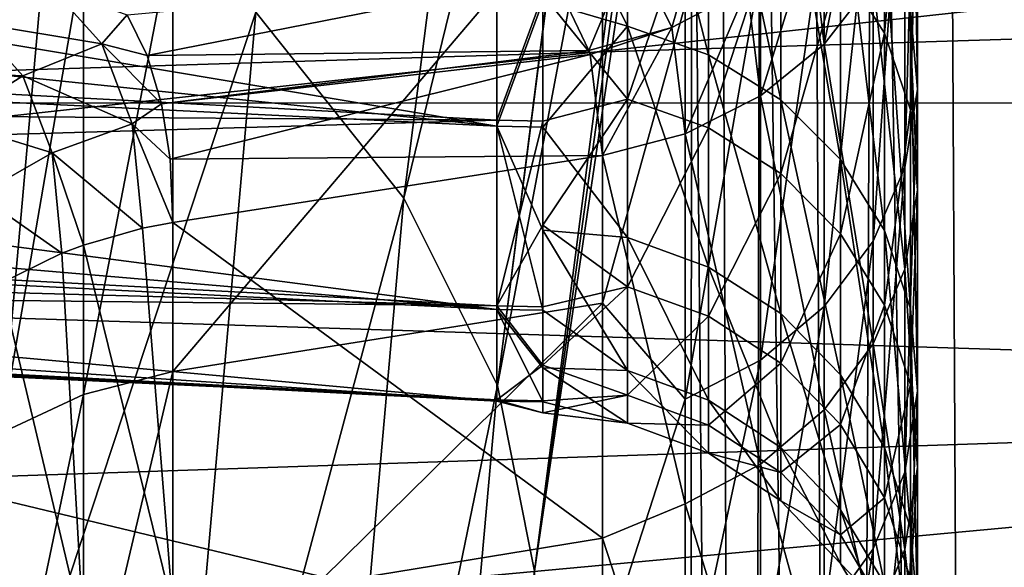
# Model space of a CAD drawing. Header units: metres. Extents: x -22 to 72, y -222 to 22.
# Tile 320 of 410: x 61.396 to 62.686, y -10.879 to -10.162. Entities that reach past the tile are written whole.
import ezdxf

# ---------------------------------------------------------------- set-up
doc = ezdxf.new("R2010")
doc.units = ezdxf.units.M
doc.layers.add('solid_509499_SW0002_01', color=7, linetype='CONTINUOUS')

msp = doc.modelspace()

# ---------------------------------------------------------------- linework, layer by layer
at = {"layer": 'solid_509499_SW0002_01'}
for points in [[(62.652863, -16.751766, 103.984497), (62.71978, -8.54712, 92.522644), (62.611172, -8.690939, 92.420441)], [(62.652863, -16.751766, 103.984497), (62.87175, -16.499483, 104.161858), (62.71978, -8.54712, 92.522644)], [(53.5, -8.589276, 48.836903), (68.900391, -8.586312, 48.835575), (68.90239, -10.269946, 49.682571)], [(53.5, -10.272465, 49.683983), (53.5, -8.589276, 48.836903), (68.90239, -10.269946, 49.682571)], [(62.652863, -16.751766, 103.984497), (62.611172, -8.690939, 92.420441), (62.515911, -8.840919, 92.313881)], [(62.477531, -17.025888, 103.791794), (62.515911, -8.840919, 92.313881), (62.434513, -8.996242, 92.203545)], [(62.477531, -17.025888, 103.791794), (62.652863, -16.751766, 103.984497), (62.515911, -8.840919, 92.313881)], [(61.705585, -10.152093, 89.439499), (61.899837, -10.39579, 89.930336), (62.092907, -8.876309, 90.528244)], [(61.899837, -10.39579, 89.930336), (62.220509, -9.083649, 91.04303), (62.092907, -8.876309, 90.528244)], [(62.477531, -17.025888, 103.791794), (62.434513, -8.996242, 92.203545), (62.367428, -9.156054, 92.090042)], [(61.899837, -10.39579, 89.930336), (62.022224, -10.641254, 90.442978), (62.220509, -9.083649, 91.04303)], [(62.022224, -10.641254, 90.442978), (62.221458, -9.085765, 91.048424), (62.220509, -9.083649, 91.04303)], [(62.022224, -10.641254, 90.442978), (62.27792, -9.287579, 91.577278), (62.221458, -9.085765, 91.048424)], [(62.348949, -17.316845, 103.587273), (62.367428, -9.156054, 92.090042), (62.315018, -9.319482, 91.973984)], [(62.348949, -17.316845, 103.587273), (62.477531, -17.025888, 103.791794), (62.367428, -9.156054, 92.090042)], [(62.022224, -10.641254, 90.442978), (62.070679, -10.884567, 90.968979), (62.27792, -9.287579, 91.577278)], [(62.277748, -9.386607, 91.716644), (62.27792, -9.287579, 91.577278), (62.070679, -10.884567, 90.968979)], [(62.348949, -17.316845, 103.587273), (62.315018, -9.319482, 91.973984), (62.277576, -9.48563, 91.85601)], [(62.277576, -9.48563, 91.85601), (62.277748, -9.386607, 91.716644), (62.070679, -10.884567, 90.968979)], [(62.269775, -16.391064, 101.624237), (62.277576, -9.48563, 91.85601), (62.070679, -10.884567, 90.968979)], [(62.348949, -17.316845, 103.587273), (62.277576, -9.48563, 91.85601), (62.269775, -16.391064, 101.624237)], [(59.299999, -10.293185, 84.207726), (59.299999, -9.552241, 84.655167), (64.561676, -10.129076, 83.985275)], [(62.572617, -10.252876, 72.492653), (62.563583, -10.149418, 72.447319), (62.563583, -9.65774, 73.432991)], [(62.572617, -9.756187, 73.488373), (62.572617, -10.252876, 72.492653), (62.563583, -9.65774, 73.432991)], [(60.990124, -11.078083, 87.867157), (61.442719, -9.914229, 88.978676), (61.11562, -9.686172, 88.555557)], [(62.52935, -10.17974, 63.903671), (62.52935, -9.722758, 62.913258), (62.471672, -10.089252, 63.940083)], [(62.563583, -9.818472, 62.863182), (62.52935, -9.722758, 62.913258), (62.52935, -10.17974, 63.903671)], [(62.555981, -10.355541, 72.537636), (62.572617, -10.252876, 72.492653), (62.572617, -9.756187, 73.488373)], [(62.555981, -9.853878, 73.543327), (62.555981, -10.355541, 72.537636), (62.572617, -9.756187, 73.488373)], [(62.19265, -9.792778, 72.291039), (62.19265, -10.170415, 71.297607), (62.081627, -9.945061, 71.885612)], [(62.298885, -10.207924, 71.309769), (62.19265, -10.170415, 71.297607), (62.19265, -9.792778, 72.291039)], [(62.298885, -9.828894, 72.30687), (62.298885, -10.207924, 71.309769), (62.19265, -9.792778, 72.291039)], [(62.021458, -10.301572, 70.803108), (59.074009, -9.995954, 71.284248), (59.074009, -9.805799, 71.814667)], [(62.021458, -9.944127, 71.885117), (62.021458, -10.301572, 70.803108), (59.074009, -9.805799, 71.814667)], [(62.393513, -10.267224, 71.328995), (62.298885, -10.207924, 71.309769), (62.298885, -9.828894, 72.30687)], [(62.393513, -9.885992, 72.331886), (62.393513, -10.267224, 71.328995), (62.298885, -9.828894, 72.30687)], [(62.563583, -10.279951, 63.863346), (62.563583, -9.818472, 62.863182), (62.52935, -10.17974, 63.903671)], [(62.572617, -9.918557, 62.810818), (62.563583, -9.818472, 62.863182), (62.563583, -10.279951, 63.863346)], [(62.514534, -10.452139, 72.579964), (62.555981, -10.355541, 72.537636), (62.555981, -9.853878, 73.543327)], [(62.514534, -9.945796, 73.595032), (62.514534, -10.452139, 72.579964), (62.555981, -9.853878, 73.543327)], [(62.471672, -10.34527, 71.354301), (62.393513, -10.267224, 71.328995), (62.393513, -9.885992, 72.331886)], [(62.471672, -9.961141, 72.364815), (62.471672, -10.34527, 71.354301), (62.393513, -9.885992, 72.331886)], [(60.990124, -11.078083, 87.867157), (61.317188, -11.328436, 88.283981), (61.442719, -9.914229, 88.978676)], [(61.317188, -11.328436, 88.283981), (61.705585, -10.152093, 89.439499), (61.442719, -9.914229, 88.978676)], [(62.19265, -10.265981, 65.013161), (62.19265, -9.918725, 64.008705), (62.081627, -10.129091, 64.623062)], [(62.298885, -9.955305, 63.993984), (62.19265, -9.918725, 64.008705), (62.19265, -10.265981, 65.013161)], [(62.555981, -10.017874, 62.758858), (62.572617, -9.918557, 62.810818), (62.572617, -10.384741, 63.821178)], [(62.572617, -10.384741, 63.821178), (62.572617, -9.918557, 62.810818), (62.563583, -10.279951, 63.863346)], [(62.021458, -10.29386, 65.168709), (62.021458, -9.933455, 64.087677), (59.074009, -10.136295, 65.178497)], [(64.563286, -9.940419, 51.971718), (59.682316, -10.134657, 51.782776), (59.506878, -10.493425, 51.970623)], [(64.56337, -10.653756, 52.378864), (64.563286, -9.940419, 51.971718), (59.506878, -10.493425, 51.970623)], [(62.081627, -10.129091, 64.623062), (62.021458, -9.933455, 64.087677), (62.021458, -10.29386, 65.168709)], [(62.081627, -10.138296, 71.349205), (62.021458, -10.301572, 70.803108), (62.021458, -9.944127, 71.885117)], [(62.19265, -10.170415, 71.297607), (62.081627, -10.138296, 71.349205), (62.081627, -9.945061, 71.885612)], [(62.298885, -10.303842, 65.002151), (62.298885, -9.955305, 63.993984), (62.19265, -10.265981, 65.013161)], [(62.393513, -10.013138, 63.970711), (62.298885, -9.955305, 63.993984), (62.298885, -10.303842, 65.002151)], [(62.450405, -10.537707, 72.617462), (62.514534, -10.452139, 72.579964), (62.514534, -9.945796, 73.595032)], [(62.450405, -10.02722, 73.640839), (62.450405, -10.537707, 72.617462), (62.514534, -9.945796, 73.595032)], [(61.597153, -10.622818, 73.065392), (62.159725, -10.533279, 73.022697), (62.159725, -9.961054, 74.079048)], [(61.597153, -10.045728, 74.13073), (61.597153, -10.622818, 73.065392), (62.159725, -9.961054, 74.079048)], [(62.159725, -9.961054, 74.079048), (62.159725, -10.533279, 73.022697), (62.268269, -10.142609, 73.70575)], [(62.432693, -10.049382, 62.350643), (62.496815, -9.962657, 62.385029), (62.450405, -10.1941, 62.66666)], [(62.496815, -9.962657, 62.385029), (62.514534, -10.111321, 62.709969), (62.450405, -10.1941, 62.66666)], [(62.52935, -10.438053, 71.384384), (62.471672, -10.34527, 71.354301), (62.471672, -9.961141, 72.364815)], [(62.52935, -10.050478, 72.403961), (62.52935, -10.438053, 71.384384), (62.471672, -9.961141, 72.364815)], [(62.021458, -10.301572, 70.803108), (59.074009, -10.157345, 70.744766), (59.074009, -9.995954, 71.284248)], [(62.198803, -10.066266, 61.988407), (62.297333, -10.012612, 62.003532), (62.250706, -10.172296, 62.301907)], [(62.297333, -10.012612, 62.003532), (62.349232, -10.120477, 62.322453), (62.250706, -10.172296, 62.301907)], [(62.393513, -10.363699, 64.984734), (62.393513, -10.013138, 63.970711), (62.298885, -10.303842, 65.002151)], [(62.471672, -10.089252, 63.940083), (62.393513, -10.013138, 63.970711), (62.393513, -10.363699, 64.984734)], [(62.514534, -10.111321, 62.709969), (62.555981, -10.017874, 62.758858), (62.555981, -10.488726, 63.779335)], [(62.555981, -10.488726, 63.779335), (62.555981, -10.017874, 62.758858), (62.572617, -10.384741, 63.821178)], [(62.366886, -10.607852, 72.648193), (62.450405, -10.537707, 72.617462), (62.450405, -10.02722, 73.640839)], [(62.366886, -10.093966, 73.678391), (62.366886, -10.607852, 72.648193), (62.450405, -10.02722, 73.640839)], [(61.479786, -10.652865, 73.07972), (61.597153, -10.622818, 73.065392), (61.597153, -10.045728, 74.13073)], [(61.479786, -10.074142, 74.148071), (61.479786, -10.652865, 73.07972), (61.597153, -10.045728, 74.13073)], [(62.349232, -10.120477, 62.322453), (62.432693, -10.049382, 62.350643), (62.366886, -10.261958, 62.631157)], [(62.432693, -10.049382, 62.350643), (62.450405, -10.1941, 62.66666), (62.366886, -10.261958, 62.631157)], [(62.563583, -10.540808, 71.417702), (62.52935, -10.438053, 71.384384), (62.52935, -10.050478, 72.403961)], [(62.563583, -10.149418, 72.447319), (62.563583, -10.540808, 71.417702), (62.52935, -10.050478, 72.403961)], [(61.371479, -10.703781, 73.103996), (61.479786, -10.652865, 73.07972), (61.479786, -10.074142, 74.148071)], [(61.371479, -10.703781, 73.103996), (61.479786, -10.074142, 74.148071), (61.371479, -10.122293, 74.177452)], [(62.095436, -10.104102, 62.003769), (62.198803, -10.066266, 61.988407), (62.142178, -10.202232, 62.29018)], [(62.198803, -10.066266, 61.988407), (62.250706, -10.172296, 62.301907), (62.142178, -10.202232, 62.29018)], [(62.268269, -10.658971, 72.670593), (62.366886, -10.607852, 72.648193), (62.366886, -10.093966, 73.678391)], [(62.268269, -10.142609, 73.70575), (62.268269, -10.658971, 72.670593), (62.366886, -10.093966, 73.678391)], [(62.471672, -10.442478, 64.961815), (62.471672, -10.089252, 63.940083), (62.393513, -10.363699, 64.984734)], [(62.52935, -10.17974, 63.903671), (62.471672, -10.089252, 63.940083), (62.471672, -10.442478, 64.961815)], [(61.563564, -10.208893, 62.021259), (61.537224, -10.155665, 61.837528), (62.095436, -10.104102, 62.003769)], [(61.563564, -10.208893, 62.021259), (62.095436, -10.104102, 62.003769), (62.142178, -10.202232, 62.29018)], [(62.450405, -10.1941, 62.66666), (62.514534, -10.111321, 62.709969), (62.514534, -10.586566, 63.739964)], [(62.514534, -10.586566, 63.739964), (62.514534, -10.111321, 62.709969), (62.555981, -10.488726, 63.779335)], [(61.43919, -10.121676, 61.624519), (61.338062, -10.166195, 61.642185), (61.253643, -10.127897, 61.343803)], [(61.43919, -10.121676, 61.624519), (61.503971, -10.193707, 61.935577), (61.338062, -10.166195, 61.642185)], [(61.43919, -10.121676, 61.624519), (61.537224, -10.155665, 61.837528), (61.503971, -10.193707, 61.935577)], [(62.250706, -10.172296, 62.301907), (62.349232, -10.120477, 62.322453), (62.268269, -10.31141, 62.605286)], [(62.349232, -10.120477, 62.322453), (62.366886, -10.261958, 62.631157), (62.268269, -10.31141, 62.605286)], [(62.021458, -10.29386, 65.168709), (59.074009, -10.136295, 65.178497), (59.074009, -10.272801, 65.725151)], [(59.299999, -10.293185, 84.207726), (64.561676, -10.129076, 83.985275), (64.561676, -11.556895, 82.985504)], [(62.081627, -10.294911, 65.168564), (62.081627, -10.129091, 64.623062), (62.021458, -10.29386, 65.168709)], [(62.081627, -10.138296, 71.349205), (62.081627, -10.302623, 70.803246), (62.021458, -10.301572, 70.803108)], [(62.19265, -10.265981, 65.013161), (62.081627, -10.129091, 64.623062), (62.081627, -10.294911, 65.168564)], [(62.19265, -10.170415, 71.297607), (62.081627, -10.302623, 70.803246), (62.081627, -10.138296, 71.349205)], [(62.159725, -10.533279, 73.022697), (62.268269, -10.658971, 72.670593), (62.268269, -10.142609, 73.70575)], [(62.572617, -10.648256, 71.452538), (62.563583, -10.540808, 71.417702), (62.563583, -10.149418, 72.447319)], [(62.572617, -10.252876, 72.492653), (62.572617, -10.648256, 71.452538), (62.563583, -10.149418, 72.447319)], [(62.021458, -10.541727, 69.688721), (59.074009, -10.289666, 70.197304), (59.074009, -10.157345, 70.744766)], [(62.021458, -10.301572, 70.803108), (62.021458, -10.541727, 69.688721), (59.074009, -10.157345, 70.744766)], [(61.317188, -11.328436, 88.283981), (61.578476, -11.593595, 88.736549), (61.705585, -10.152093, 89.439499)], [(61.503971, -10.193707, 61.935577), (61.537224, -10.155665, 61.837528), (61.563564, -10.208893, 62.021259)], [(61.578476, -11.593595, 88.736549), (61.899837, -10.39579, 89.930336), (61.705585, -10.152093, 89.439499)], [(61.338062, -10.166195, 61.642185), (61.400398, -10.235607, 61.941696), (61.246063, -10.228693, 61.65448)], [(61.503971, -10.193707, 61.935577), (61.400398, -10.235607, 61.941696), (61.338062, -10.166195, 61.642185)], [(62.19265, -10.170415, 71.297607), (62.19265, -10.447556, 70.271584), (62.081627, -10.302623, 70.803246)], [(62.143745, -10.20782, 62.304173), (62.142178, -10.202232, 62.29018), (62.250706, -10.172296, 62.301907)], [(62.143745, -10.20782, 62.304173), (62.250706, -10.172296, 62.301907), (62.159725, -10.339898, 62.590382)], [(62.250706, -10.172296, 62.301907), (62.268269, -10.31141, 62.605286), (62.159725, -10.339898, 62.590382)], [(62.298885, -10.486088, 70.279961), (62.19265, -10.447556, 70.271584), (62.19265, -10.170415, 71.297607)], [(62.298885, -10.207924, 71.309769), (62.298885, -10.486088, 70.279961), (62.19265, -10.170415, 71.297607)], [(62.52935, -10.536134, 64.934563), (62.52935, -10.17974, 63.903671), (62.471672, -10.442478, 64.961815)], [(62.563583, -10.279951, 63.863346), (62.52935, -10.17974, 63.903671), (62.52935, -10.536134, 64.934563)], [(61.503971, -10.193707, 61.935577), (61.543854, -10.29842, 62.242744), (61.400398, -10.235607, 61.941696)], [(61.503971, -10.193707, 61.935577), (61.563564, -10.208893, 62.021259), (61.582336, -10.27231, 62.200928)], [(61.503971, -10.193707, 61.935577), (61.582336, -10.27231, 62.200928), (61.543854, -10.29842, 62.242744)], [(61.582336, -10.27231, 62.200928), (61.563564, -10.208893, 62.021259), (62.142178, -10.202232, 62.29018)], [(61.582336, -10.27231, 62.200928), (62.142178, -10.202232, 62.29018), (62.143745, -10.20782, 62.304173)], [(62.366886, -10.261958, 62.631157), (62.450405, -10.1941, 62.66666), (62.450405, -10.673235, 63.70509)], [(62.450405, -10.673235, 63.70509), (62.450405, -10.1941, 62.66666), (62.514534, -10.586566, 63.739964)], [(61.593449, -10.344958, 62.374508), (61.582336, -10.27231, 62.200928), (62.143745, -10.20782, 62.304173)], [(61.593449, -10.344958, 62.374508), (62.143745, -10.20782, 62.304173), (62.159725, -10.339898, 62.590382)], [(62.393513, -10.547004, 70.293205), (62.298885, -10.486088, 70.279961), (62.298885, -10.207924, 71.309769)], [(62.393513, -10.267224, 71.328995), (62.393513, -10.547004, 70.293205), (62.298885, -10.207924, 71.309769)], [(61.400398, -10.235607, 61.941696), (61.305714, -10.295233, 61.941311), (61.246063, -10.228693, 61.65448)], [(61.400398, -10.235607, 61.941696), (61.43874, -10.33638, 62.237198), (61.305714, -10.295233, 61.941311)], [(61.543854, -10.29842, 62.242744), (61.43874, -10.33638, 62.237198), (61.400398, -10.235607, 61.941696)], [(62.555981, -10.75488, 71.487106), (62.572617, -10.648256, 71.452538), (62.572617, -10.252876, 72.492653)], [(62.555981, -10.355541, 72.537636), (62.555981, -10.75488, 71.487106), (62.572617, -10.252876, 72.492653)], [(62.19265, -10.265981, 65.013161), (62.081627, -10.294911, 65.168564), (62.081627, -10.431376, 65.722145)], [(62.19265, -10.511797, 66.047134), (62.19265, -10.265981, 65.013161), (62.081627, -10.431376, 65.722145)], [(62.298885, -10.303842, 65.002151), (62.19265, -10.265981, 65.013161), (62.19265, -10.511797, 66.047134)], [(62.268269, -10.31141, 62.605286), (62.366886, -10.261958, 62.631157), (62.366886, -10.744282, 63.676498)], [(62.366886, -10.744282, 63.676498), (62.366886, -10.261958, 62.631157), (62.450405, -10.673235, 63.70509)], [(62.471672, -10.627176, 70.310638), (62.393513, -10.547004, 70.293205), (62.393513, -10.267224, 71.328995)], [(62.471672, -10.34527, 71.354301), (62.471672, -10.627176, 70.310638), (62.393513, -10.267224, 71.328995)], [(53.5, -10.272465, 49.683983), (68.90239, -10.269946, 49.682571), (68.904739, -11.870965, 50.677177)], [(53.5, -11.872946, 50.678535), (53.5, -10.272465, 49.683983), (68.904739, -11.870965, 50.677177)], [(62.021458, -10.29386, 65.168709), (59.074009, -10.272801, 65.725151), (59.074009, -10.379792, 66.277992)], [(61.543854, -10.29842, 62.242744), (61.582336, -10.27231, 62.200928), (61.593449, -10.344958, 62.374508)], [(62.563583, -10.639853, 64.904388), (62.563583, -10.279951, 63.863346), (62.52935, -10.536134, 64.934563)], [(62.572617, -10.384741, 63.821178), (62.563583, -10.279951, 63.863346), (62.563583, -10.639853, 64.904388)], [(62.021458, -10.541727, 69.688721), (59.074009, -10.392534, 69.643349), (59.074009, -10.289666, 70.197304)], [(59.299999, -10.293185, 84.207726), (64.561676, -11.556895, 82.985504), (59.299999, -11.012668, 83.727722)], [(62.021458, -10.537066, 66.282433), (62.021458, -10.29386, 65.168709), (59.074009, -10.379792, 66.277992)], [(61.43874, -10.33638, 62.237198), (61.342365, -10.391678, 62.224003), (61.305714, -10.295233, 61.941311)], [(61.543854, -10.29842, 62.242744), (61.557327, -10.435257, 62.540493), (61.43874, -10.33638, 62.237198)], [(61.543854, -10.29842, 62.242744), (61.593449, -10.344958, 62.374508), (61.597153, -10.427792, 62.544395)], [(61.543854, -10.29842, 62.242744), (61.597153, -10.427792, 62.544395), (61.557327, -10.435257, 62.540493)], [(62.081627, -10.294911, 65.168564), (62.021458, -10.29386, 65.168709), (62.021458, -10.537066, 66.282433)], [(62.081627, -10.431376, 65.722145), (62.081627, -10.294911, 65.168564), (62.021458, -10.537066, 66.282433)], [(62.081627, -10.542758, 69.688927), (62.021458, -10.541727, 69.688721), (62.021458, -10.301572, 70.803108)], [(62.081627, -10.437572, 70.24929), (62.081627, -10.542758, 69.688927), (62.021458, -10.301572, 70.803108)], [(62.081627, -10.302623, 70.803246), (62.081627, -10.437572, 70.24929), (62.021458, -10.301572, 70.803108)], [(62.19265, -10.447556, 70.271584), (62.081627, -10.437572, 70.24929), (62.081627, -10.302623, 70.803246)], [(62.298885, -10.550565, 66.039932), (62.298885, -10.303842, 65.002151), (62.19265, -10.511797, 66.047134)], [(62.393513, -10.363699, 64.984734), (62.298885, -10.303842, 65.002151), (62.298885, -10.550565, 66.039932)], [(62.159725, -10.339898, 62.590382), (62.268269, -10.31141, 62.605286), (62.268269, -10.796058, 63.655666)], [(62.268269, -10.796058, 63.655666), (62.268269, -10.31141, 62.605286), (62.366886, -10.744282, 63.676498)], [(61.43874, -10.33638, 62.237198), (61.451683, -10.467925, 62.523399), (61.342365, -10.391678, 62.224003)], [(61.43874, -10.33638, 62.237198), (61.557327, -10.435257, 62.540493), (61.479786, -10.457288, 62.528965)], [(61.43874, -10.33638, 62.237198), (61.479786, -10.457288, 62.528965), (61.451683, -10.467925, 62.523399)], [(61.593449, -10.344958, 62.374508), (62.159725, -10.339898, 62.590382), (61.597153, -10.427792, 62.544395)], [(61.597153, -10.427792, 62.544395), (62.159725, -10.339898, 62.590382), (62.159725, -10.841289, 63.68214)], [(62.159725, -10.841289, 63.68214), (62.159725, -10.339898, 62.590382), (62.268269, -10.796058, 63.655666)], [(62.52935, -10.722488, 70.33136), (62.471672, -10.627176, 70.310638), (62.471672, -10.34527, 71.354301)], [(62.52935, -10.438053, 71.384384), (62.52935, -10.722488, 70.33136), (62.471672, -10.34527, 71.354301)], [(62.514534, -10.855203, 71.519638), (62.555981, -10.75488, 71.487106), (62.555981, -10.355541, 72.537636)], [(62.514534, -10.452139, 72.579964), (62.514534, -10.855203, 71.519638), (62.555981, -10.355541, 72.537636)], [(62.393513, -10.611856, 66.028549), (62.393513, -10.363699, 64.984734), (62.298885, -10.550565, 66.039932)], [(62.471672, -10.442478, 64.961815), (62.393513, -10.363699, 64.984734), (62.393513, -10.611856, 66.028549)], [(62.021458, -10.537066, 66.282433), (59.074009, -10.379792, 66.277992), (59.074009, -10.457071, 66.835938)], [(62.021458, -10.661687, 68.555183), (59.074009, -10.465569, 69.085014), (59.074009, -10.392534, 69.643349)], [(62.021458, -10.541727, 69.688721), (62.021458, -10.661687, 68.555183), (59.074009, -10.392534, 69.643349)], [(61.342365, -10.391678, 62.224003), (61.451683, -10.467925, 62.523399), (61.371479, -10.507269, 62.502815)], [(61.578476, -11.593595, 88.736549), (61.76955, -11.869061, 89.217178), (61.899837, -10.39579, 89.930336)], [(61.76955, -11.869061, 89.217178), (62.022224, -10.641254, 90.442978), (61.899837, -10.39579, 89.930336)], [(62.555981, -10.488726, 63.779335), (62.572617, -10.384741, 63.821178), (62.572617, -10.748312, 64.872833)], [(62.572617, -10.748312, 64.872833), (62.572617, -10.384741, 63.821178), (62.563583, -10.639853, 64.904388)], [(61.479786, -10.457288, 62.528965), (61.557327, -10.435257, 62.540493), (61.597153, -10.933445, 63.645435)], [(61.557327, -10.435257, 62.540493), (61.597153, -10.427792, 62.544395), (61.597153, -10.933445, 63.645435)], [(61.597153, -10.933445, 63.645435), (61.597153, -10.427792, 62.544395), (62.159725, -10.841289, 63.68214)], [(62.081627, -10.538095, 66.282227), (62.081627, -10.431376, 65.722145), (62.021458, -10.537066, 66.282433)], [(62.19265, -10.511797, 66.047134), (62.081627, -10.431376, 65.722145), (62.081627, -10.538095, 66.282227)], [(62.19265, -10.621466, 69.223122), (62.081627, -10.542758, 69.688927), (62.081627, -10.437572, 70.24929)], [(62.19265, -10.447556, 70.271584), (62.19265, -10.621466, 69.223122), (62.081627, -10.437572, 70.24929)], [(62.298885, -10.660638, 69.227631), (62.19265, -10.621466, 69.223122), (62.19265, -10.447556, 70.271584)], [(62.298885, -10.486088, 70.279961), (62.298885, -10.660638, 69.227631), (62.19265, -10.447556, 70.271584)], [(62.471672, -10.692521, 66.013565), (62.471672, -10.442478, 64.961815), (62.393513, -10.611856, 66.028549)], [(62.52935, -10.536134, 64.934563), (62.471672, -10.442478, 64.961815), (62.471672, -10.692521, 66.013565)], [(62.563583, -10.828043, 70.354309), (62.52935, -10.722488, 70.33136), (62.52935, -10.438053, 71.384384)], [(62.563583, -10.540808, 71.417702), (62.563583, -10.828043, 70.354309), (62.52935, -10.438053, 71.384384)], [(62.021458, -10.537066, 66.282433), (59.074009, -10.457071, 66.835938), (59.074009, -10.504388, 67.397331)], [(61.451683, -10.467925, 62.523399), (61.479786, -10.457288, 62.528965), (61.479786, -10.964372, 63.633118)], [(61.479786, -10.964372, 63.633118), (61.479786, -10.457288, 62.528965), (61.597153, -10.933445, 63.645435)], [(62.450405, -10.944071, 71.548454), (62.514534, -10.855203, 71.519638), (62.514534, -10.452139, 72.579964)], [(62.450405, -10.537707, 72.617462), (62.450405, -10.944071, 71.548454), (62.514534, -10.452139, 72.579964)], [(62.021458, -10.661687, 68.555183), (59.074009, -10.508638, 68.523361), (59.074009, -10.465569, 69.085014)], [(61.451683, -10.467925, 62.523399), (61.479786, -10.964372, 63.633118), (61.371479, -10.507269, 62.502815)], [(62.393513, -10.722568, 69.234764), (62.298885, -10.660638, 69.227631), (62.298885, -10.486088, 70.279961)], [(62.393513, -10.547004, 70.293205), (62.393513, -10.722568, 69.234764), (62.298885, -10.486088, 70.279961)], [(64.56337, -10.653756, 52.378864), (59.506878, -10.493425, 51.970623), (59.389473, -10.826188, 52.165012)], [(62.514534, -10.586566, 63.739964), (62.555981, -10.488726, 63.779335), (62.555981, -10.855937, 64.841522)], [(62.555981, -10.855937, 64.841522), (62.555981, -10.488726, 63.779335), (62.572617, -10.748312, 64.872833)], [(62.021458, -10.660127, 67.415634), (59.074009, -10.504388, 67.397331), (59.074009, -10.521587, 67.960159)], [(62.021458, -10.660127, 67.415634), (62.021458, -10.537066, 66.282433), (59.074009, -10.504388, 67.397331)], [(62.021458, -10.660127, 67.415634), (59.074009, -10.521587, 67.960159), (59.074009, -10.508638, 68.523361)], [(62.021458, -10.661687, 68.555183), (62.021458, -10.660127, 67.415634), (59.074009, -10.508638, 68.523361)], [(61.371479, -10.507269, 62.502815), (61.479786, -10.964372, 63.633118), (61.371479, -11.016776, 63.612247)], [(62.19265, -10.511797, 66.047134), (62.081627, -10.538095, 66.282227), (62.081627, -10.614766, 66.847198)], [(62.19265, -10.653745, 67.10041), (62.19265, -10.511797, 66.047134), (62.081627, -10.614766, 66.847198)], [(62.298885, -10.550565, 66.039932), (62.19265, -10.511797, 66.047134), (62.19265, -10.653745, 67.10041)], [(61.597153, -11.087317, 71.946373), (62.159725, -10.993865, 71.913109), (62.159725, -10.533279, 73.022697)], [(61.597153, -10.622818, 73.065392), (61.597153, -11.087317, 71.946373), (62.159725, -10.533279, 73.022697)], [(62.081627, -10.614766, 66.847198), (62.021458, -10.537066, 66.282433), (62.021458, -10.660127, 67.415634)], [(62.081627, -10.614766, 66.847198), (62.081627, -10.538095, 66.282227), (62.021458, -10.537066, 66.282433)], [(62.159725, -10.533279, 73.022697), (62.159725, -10.993865, 71.913109), (62.268269, -10.658971, 72.670593)], [(62.366886, -11.016921, 71.572075), (62.450405, -10.944071, 71.548454), (62.450405, -10.537707, 72.617462)], [(62.366886, -10.607852, 72.648193), (62.366886, -11.016921, 71.572075), (62.450405, -10.537707, 72.617462)], [(62.52935, -10.788419, 65.99575), (62.52935, -10.536134, 64.934563), (62.471672, -10.692521, 66.013565)], [(62.563583, -10.639853, 64.904388), (62.52935, -10.536134, 64.934563), (62.52935, -10.788419, 65.99575)], [(62.081627, -10.662729, 68.555359), (62.021458, -10.661687, 68.555183), (62.021458, -10.541727, 69.688721)], [(62.081627, -10.617882, 69.123741), (62.081627, -10.662729, 68.555359), (62.021458, -10.541727, 69.688721)], [(62.081627, -10.542758, 69.688927), (62.081627, -10.617882, 69.123741), (62.021458, -10.541727, 69.688721)], [(62.19265, -10.621466, 69.223122), (62.081627, -10.617882, 69.123741), (62.081627, -10.542758, 69.688927)], [(62.298885, -10.693036, 67.097092), (62.298885, -10.550565, 66.039932), (62.19265, -10.653745, 67.10041)], [(62.393513, -10.611856, 66.028549), (62.298885, -10.550565, 66.039932), (62.298885, -10.693036, 67.097092)], [(62.471672, -10.804075, 69.244148), (62.393513, -10.722568, 69.234764), (62.393513, -10.547004, 70.293205)], [(62.471672, -10.627176, 70.310638), (62.471672, -10.804075, 69.244148), (62.393513, -10.547004, 70.293205)], [(62.572617, -10.938419, 70.378311), (62.563583, -10.828043, 70.354309), (62.563583, -10.540808, 71.417702)], [(62.572617, -10.648256, 71.452538), (62.572617, -10.938419, 70.378311), (62.563583, -10.540808, 71.417702)], [(62.450405, -10.673235, 63.70509), (62.514534, -10.586566, 63.739964), (62.514534, -10.957203, 64.812057)], [(62.514534, -10.957203, 64.812057), (62.514534, -10.586566, 63.739964), (62.555981, -10.855937, 64.841522)], [(62.081627, -10.661169, 67.415459), (62.081627, -10.614766, 66.847198), (62.021458, -10.660127, 67.415634)], [(62.19265, -10.653745, 67.10041), (62.081627, -10.614766, 66.847198), (62.081627, -10.661169, 67.415459)], [(62.268269, -11.07001, 71.589287), (62.366886, -11.016921, 71.572075), (62.366886, -10.607852, 72.648193)], [(62.268269, -10.658971, 72.670593), (62.268269, -11.07001, 71.589287), (62.366886, -10.607852, 72.648193)], [(62.393513, -10.755155, 67.091843), (62.393513, -10.611856, 66.028549), (62.298885, -10.693036, 67.097092)], [(62.471672, -10.692521, 66.013565), (62.393513, -10.611856, 66.028549), (62.393513, -10.755155, 67.091843)], [(61.479786, -11.118679, 71.957535), (61.597153, -11.087317, 71.946373), (61.597153, -10.622818, 73.065392)], [(61.479786, -10.652865, 73.07972), (61.479786, -11.118679, 71.957535), (61.597153, -10.622818, 73.065392)], [(62.19265, -10.690422, 68.162567), (62.081627, -10.662729, 68.555359), (62.081627, -10.617882, 69.123741)], [(62.19265, -10.621466, 69.223122), (62.19265, -10.690422, 68.162567), (62.081627, -10.617882, 69.123741)], [(62.298885, -10.729848, 68.163162), (62.19265, -10.690422, 68.162567), (62.19265, -10.621466, 69.223122)], [(62.298885, -10.660638, 69.227631), (62.298885, -10.729848, 68.163162), (62.19265, -10.621466, 69.223122)], [(62.52935, -10.900973, 69.255302), (62.471672, -10.804075, 69.244148), (62.471672, -10.627176, 70.310638)], [(62.52935, -10.722488, 70.33136), (62.52935, -10.900973, 69.255302), (62.471672, -10.627176, 70.310638)], [(61.76955, -11.869061, 89.217178), (61.887173, -12.150163, 89.71772), (62.022224, -10.641254, 90.442978)], [(61.887173, -12.150163, 89.71772), (62.070679, -10.884567, 90.968979), (62.022224, -10.641254, 90.442978)], [(62.563583, -10.894622, 65.976013), (62.563583, -10.639853, 64.904388), (62.52935, -10.788419, 65.99575)], [(62.572617, -10.748312, 64.872833), (62.563583, -10.639853, 64.904388), (62.563583, -10.894622, 65.976013)], [(64.56337, -10.653756, 52.378864), (59.322029, -11.13952, 52.367279), (59.299999, -11.439429, 52.579899)], [(64.56337, -10.653756, 52.378864), (59.299999, -11.439429, 52.579899), (61.930843, -11.384571, 52.710915)], [(64.56337, -10.653756, 52.378864), (59.389473, -10.826188, 52.165012), (59.322029, -11.13952, 52.367279)], [(61.371479, -11.171822, 71.976448), (61.479786, -11.118679, 71.957535), (61.479786, -10.652865, 73.07972)], [(61.371479, -11.171822, 71.976448), (61.479786, -10.652865, 73.07972), (61.371479, -10.703781, 73.103996)], [(64.56337, -10.653756, 52.378864), (61.930843, -11.384571, 52.710915), (64.561676, -11.329946, 52.842182)], [(62.19265, -10.653745, 67.10041), (62.081627, -10.661169, 67.415459), (62.081627, -10.677172, 67.98539)], [(62.19265, -10.690422, 68.162567), (62.19265, -10.653745, 67.10041), (62.081627, -10.677172, 67.98539)], [(62.298885, -10.693036, 67.097092), (62.19265, -10.653745, 67.10041), (62.19265, -10.690422, 68.162567)], [(62.555981, -11.047949, 70.402122), (62.572617, -10.938419, 70.378311), (62.572617, -10.648256, 71.452538)], [(62.555981, -10.75488, 71.487106), (62.555981, -11.047949, 70.402122), (62.572617, -10.648256, 71.452538)], [(62.081627, -10.677172, 67.98539), (62.021458, -10.660127, 67.415634), (62.021458, -10.661687, 68.555183)], [(62.081627, -10.677172, 67.98539), (62.081627, -10.661169, 67.415459), (62.021458, -10.660127, 67.415634)], [(62.081627, -10.662729, 68.555359), (62.081627, -10.677172, 67.98539), (62.021458, -10.661687, 68.555183)], [(62.19265, -10.690422, 68.162567), (62.081627, -10.677172, 67.98539), (62.081627, -10.662729, 68.555359)], [(62.159725, -10.993865, 71.913109), (62.268269, -11.07001, 71.589287), (62.268269, -10.658971, 72.670593)], [(62.393513, -10.79218, 68.164116), (62.298885, -10.729848, 68.163162), (62.298885, -10.660638, 69.227631)], [(62.393513, -10.722568, 69.234764), (62.393513, -10.79218, 68.164116), (62.298885, -10.660638, 69.227631)], [(62.366886, -10.744282, 63.676498), (62.450405, -10.673235, 63.70509), (62.450405, -11.046906, 64.785957)], [(62.450405, -11.046906, 64.785957), (62.450405, -10.673235, 63.70509), (62.514534, -10.957203, 64.812057)], [(62.298885, -10.729848, 68.163162), (62.298885, -10.693036, 67.097092), (62.19265, -10.690422, 68.162567)], [(62.393513, -10.755155, 67.091843), (62.298885, -10.693036, 67.097092), (62.298885, -10.729848, 68.163162)], [(62.471672, -10.836909, 67.084938), (62.471672, -10.692521, 66.013565), (62.393513, -10.755155, 67.091843)], [(62.52935, -10.788419, 65.99575), (62.471672, -10.692521, 66.013565), (62.471672, -10.836909, 67.084938)], [(62.393513, -10.79218, 68.164116), (62.393513, -10.755155, 67.091843), (62.298885, -10.729848, 68.163162)], [(62.471672, -10.874217, 68.165359), (62.393513, -10.79218, 68.164116), (62.393513, -10.722568, 69.234764)], [(62.471672, -10.804075, 69.244148), (62.471672, -10.874217, 68.165359), (62.393513, -10.722568, 69.234764)], [(62.563583, -11.008285, 69.267662), (62.52935, -10.900973, 69.255302), (62.52935, -10.722488, 70.33136)], [(62.563583, -10.828043, 70.354309), (62.563583, -11.008285, 69.267662), (62.52935, -10.722488, 70.33136)], [(62.268269, -10.796058, 63.655666), (62.366886, -10.744282, 63.676498), (62.366886, -11.12044, 64.764565)], [(62.366886, -11.12044, 64.764565), (62.366886, -10.744282, 63.676498), (62.450405, -11.046906, 64.785957)], [(62.471672, -10.836909, 67.084938), (62.393513, -10.755155, 67.091843), (62.393513, -10.79218, 68.164116)], [(62.514534, -11.151005, 70.42453), (62.555981, -11.047949, 70.402122), (62.555981, -10.75488, 71.487106)], [(62.514534, -10.855203, 71.519638), (62.514534, -11.151005, 70.42453), (62.555981, -10.75488, 71.487106)], [(62.555981, -10.855937, 64.841522), (62.572617, -10.748312, 64.872833), (62.572617, -11.005677, 65.955383)], [(62.572617, -11.005677, 65.955383), (62.572617, -10.748312, 64.872833), (62.563583, -10.894622, 65.976013)], [(62.159725, -10.841289, 63.68214), (62.268269, -10.796058, 63.655666), (62.268269, -11.174029, 64.74897)], [(62.268269, -11.174029, 64.74897), (62.268269, -10.796058, 63.655666), (62.366886, -11.12044, 64.764565)], [(62.471672, -10.874217, 68.165359), (62.471672, -10.836909, 67.084938), (62.393513, -10.79218, 68.164116)], [(62.52935, -10.934102, 67.076736), (62.52935, -10.788419, 65.99575), (62.471672, -10.836909, 67.084938)], [(62.563583, -10.894622, 65.976013), (62.52935, -10.788419, 65.99575), (62.52935, -10.934102, 67.076736)], [(62.52935, -10.971744, 68.166847), (62.471672, -10.874217, 68.165359), (62.471672, -10.804075, 69.244148)], [(62.52935, -10.900973, 69.255302), (62.52935, -10.971744, 68.166847), (62.471672, -10.804075, 69.244148)], [(62.572617, -11.120499, 69.280586), (62.563583, -11.008285, 69.267662), (62.563583, -10.828043, 70.354309)], [(62.572617, -10.938419, 70.378311), (62.572617, -11.120499, 69.280586), (62.563583, -10.828043, 70.354309)], [(61.597153, -10.933445, 63.645435), (62.159725, -10.841289, 63.68214), (62.159725, -11.227774, 64.819664)], [(62.159725, -11.227774, 64.819664), (62.159725, -10.841289, 63.68214), (62.268269, -11.174029, 64.74897)], [(62.52935, -10.934102, 67.076736), (62.471672, -10.836909, 67.084938), (62.471672, -10.874217, 68.165359)], [(62.450405, -11.242295, 70.444382), (62.514534, -11.151005, 70.42453), (62.514534, -10.855203, 71.519638)], [(62.450405, -10.944071, 71.548454), (62.450405, -11.242295, 70.444382), (62.514534, -10.855203, 71.519638)], [(62.514534, -10.957203, 64.812057), (62.555981, -10.855937, 64.841522), (62.555981, -11.11588, 65.934914)], [(62.555981, -11.11588, 65.934914), (62.555981, -10.855937, 64.841522), (62.572617, -11.005677, 65.955383)], [(62.52935, -10.971744, 68.166847), (62.52935, -10.934102, 67.076736), (62.471672, -10.874217, 68.165359)]]:
    msp.add_3dface(points, dxfattribs=at)

doc.saveas('drawing.dxf')
